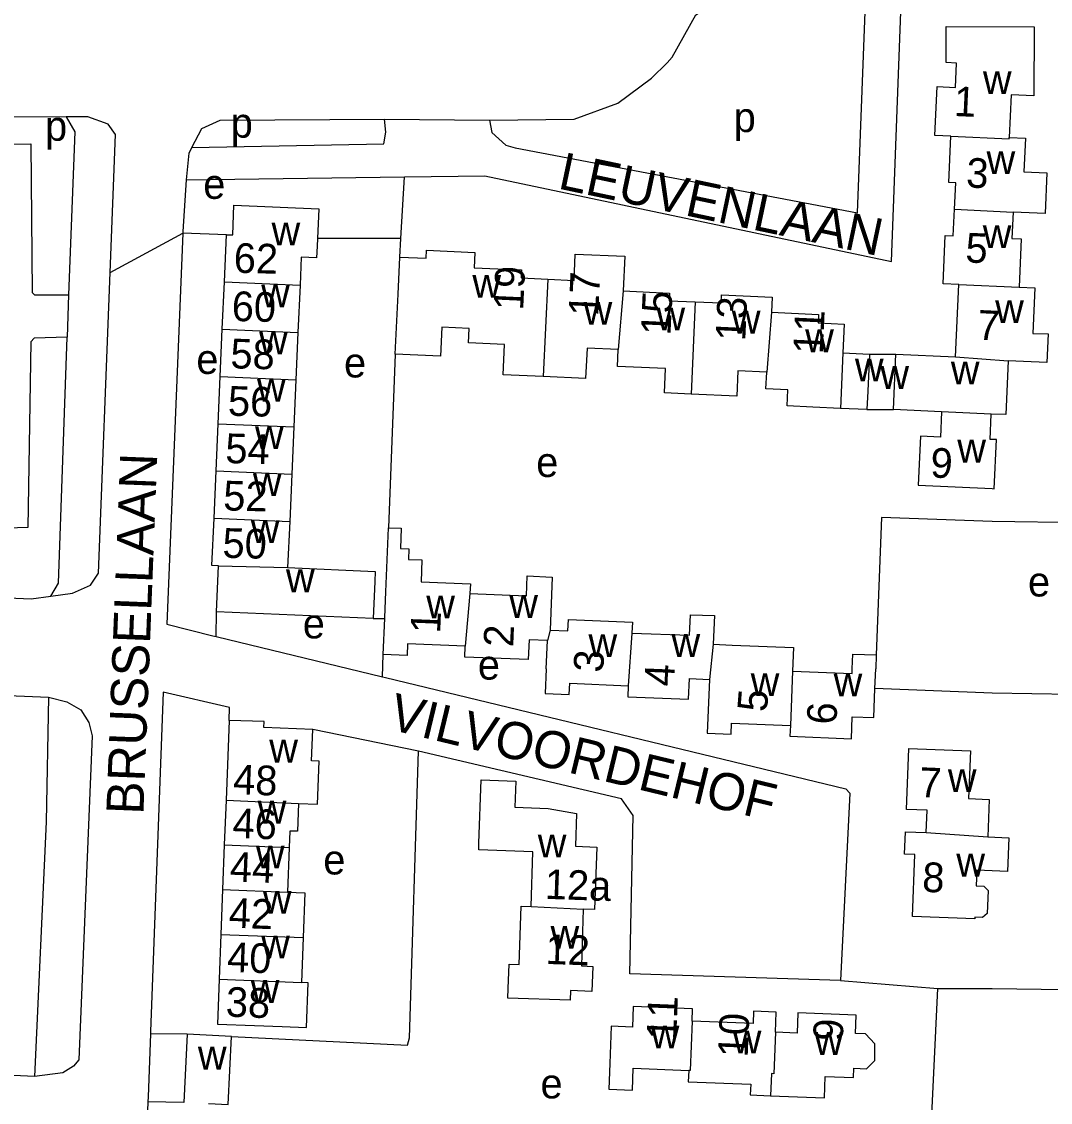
# Model space of a CAD drawing. Extents: x 159675 to 162108, y 386471 to 388472.
# Drawn here: x 161769.3 to 161907.9, y 387941.6 to 388087.2 of the extents above; entities that cross this region are included whole.
import ezdxf

# ---------------------------------------------------------------- set-up
doc = ezdxf.new("R2010")
doc.units = 0
for name, color, linetype in [('BLT_Basislijn', 7, 'Continuous'), ('BLT_Bebouwing', 7, 'Continuous'), ('BLT_Centroide', 7, 'Continuous'), ('BLT_Huisnummer', 7, 'Continuous'), ('BLT_Huisnummer_ tussenligend', 7, 'Continuous'), ('BLT_Onderdoorgang_en_onderverdeling', 7, 'Continuous'), ('BLT_Onderverdeling_panden', 7, 'Continuous'), ('BLT_Straatnaam', 7, 'Continuous'), ('BLT_Vlakafsluiter', 7, 'Continuous')]:
    doc.layers.add(name, color=color, linetype=linetype)

msp = doc.modelspace()

# ---------------------------------------------------------------- linework, layer by layer
at = {"layer": 'BLT_Basislijn'}
for p, q in [((161818.18, 388074.06), (161832.31, 388073.95)), ((161791.46, 388065.89), (161820.87, 388066.3)), ((161820.37, 388058), (161820.87, 388066.3)), ((161796.87, 388058.5), (161791, 388058.7)), ((161820.37, 388058), (161809.14, 388057.97)), ((161820.21, 388055.49), (161820.37, 388058)), ((161775.61, 388050.42), (161775.41, 388044.69)), ((161819.62, 388042.41), (161818.69, 388019.02)), ((161795.47, 388004.38), (161795.53, 388007.71)), ((161816.64, 388006.78), (161818.2, 388006.79)), ((161795.47, 388004.38), (161817.9, 387998.93)), ((161817.9, 387998.93), (161818, 388001.96)), ((161822.76, 387988.94), (161808.51, 387991.85)), ((161879.6, 387958.03), (161851.21, 387958.94)), ((161879.6, 387958.03), (161892.71, 387956.95)), ((161791.6, 387950.77), (161786.65, 387950.84)), ((161791.15, 387941.6), (161786.3, 387941.67))]:
    msp.add_line(p, q, dxfattribs=at)
for points in [[(161832.31, 388073.95), (161843.7, 388074.06), (161849.59, 388076.21), (161854.11, 388079.58), (161856.22, 388081.65), (161856.91, 388082.41), (161860.11, 388088.11), (161860.95, 388088.65), (161862.48, 388088.97), (161864.94, 388088.7)], [(161916.7, 388089.52), (161915.16, 388052.31), (161913.95, 388051.7), (161913.71, 388049.26), (161912.26, 388019.67), (161900, 388019.84), (161885.12, 388020.39), (161884.41, 388001.89)], [(161820.87, 388066.3), (161831.67, 388066.42), (161886.46, 388054.87), (161887.72, 388088.51)], [(161832.31, 388073.95), (161832.61, 388072.25), (161834.51, 388070.58), (161835.75, 388070.21), (161881.89, 388061.46), (161882.89, 388088.55)], [(161745.24, 388074.58), (161745.43, 388070.72), (161770.52, 388070.76), (161770.7, 388050.73), (161771.02, 388050.42), (161775.61, 388050.42)], [(161745.24, 388074.58), (161775.28, 388074.38)], [(161775.28, 388074.38), (161776.43, 388072.34), (161775.61, 388050.42)], [(161781.21, 388053.43), (161781.92, 388071.99), (161780.95, 388073.41), (161778.2, 388074.36), (161775.28, 388074.38)], [(161792.19, 388070.25), (161793.58, 388072.83), (161796.05, 388073.95), (161818.18, 388074.06)], [(161792.19, 388070.25), (161818.08, 388070.76), (161818.34, 388072.33), (161818.18, 388074.06)], [(161792.19, 388070.25), (161791.8, 388069.49), (161791.46, 388065.89)], [(161791.46, 388065.89), (161791.01, 388058.92), (161791, 388058.7)], [(161791, 388058.7), (161788.85, 388006.05), (161795.06, 388004.48), (161795.47, 388004.38)], [(161773.22, 388009.82), (161776.13, 388010.22), (161778.57, 388011.29), (161779.64, 388012.89), (161781.21, 388053.43)], [(161775.41, 388044.69), (161770.98, 388044.57), (161770.51, 388044.06), (161770.14, 388019.07), (161760.43, 388018.73), (161760.11, 388009.89)], [(161773.22, 388009.82), (161774.27, 388011.57), (161775.41, 388044.69)], [(161760.11, 388009.89), (161770.57, 388009.46), (161773.22, 388009.82)], [(161817.9, 387998.93), (161818.31, 387998.83), (161880.3, 387983.85), (161880.84, 387983.28), (161879.6, 387958.03)], [(161747.96, 387997.25), (161772.92, 387996.19)], [(161892.71, 387956.95), (161900, 387956.95), (161909.95, 387956.83), (161909.81, 387957.82), (161910.7, 387996.57), (161900, 387996.74), (161884.23, 387997.36)], [(161772.92, 387996.19), (161772.6, 387979.38), (161771.01, 387945.08)], [(161772.92, 387996.19), (161775.39, 387995.57), (161777.27, 387994.49), (161778.33, 387992.76), (161778.78, 387990.97), (161776.99, 387947.34), (161776.29, 387946.47), (161774.85, 387945.58), (161771.01, 387945.08)], [(161797.23, 387993.07), (161797.3, 387994.82), (161788.37, 387996.89), (161786.66, 387951.15), (161786.65, 387950.84)], [(161797.56, 387950.48), (161821.28, 387949.31), (161821.52, 387950.28), (161822.76, 387988.94)], [(161851.21, 387958.94), (161851.66, 387980.26), (161850.07, 387982.48), (161822.76, 387988.94)], [(161878.7, 387920.9), (161879.2, 387933.36), (161891.58, 387933.27), (161892.71, 387956.95)], [(161786.65, 387950.84), (161786.32, 387942.36), (161786.3, 387941.67)], [(161771.01, 387945.08), (161765.3, 387945.37)], [(161786.3, 387941.67), (161785.65, 387924.91), (161786.16, 387924.56), (161877.31, 387902.4), (161877.63, 387902.08), (161876.64, 387876.35)]]:
    msp.add_lwpolyline(points, dxfattribs=at)
at = {"layer": 'BLT_Bebouwing'}
for p, q in [((161796.59, 388052.14), (161796.87, 388058.5)), ((161796.87, 388058.5), (161797.72, 388058.47)), ((161796.31, 388045.77), (161796.59, 388052.14)), ((161806.79, 388051.69), (161806.51, 388045.33)), ((161796.03, 388039.41), (161796.31, 388045.77)), ((161806.51, 388045.33), (161806.23, 388038.96)), ((161883.49, 388042.41), (161887.05, 388042.41)), ((161795.76, 388033.04), (161796.03, 388039.41)), ((161806.23, 388038.96), (161805.95, 388032.6)), ((161883.15, 388034.93), (161886.72, 388034.93)), ((161795.48, 388026.68), (161795.76, 388033.04)), ((161805.95, 388032.6), (161805.67, 388026.23)), ((161795.2, 388020.31), (161795.48, 388026.68)), ((161805.67, 388026.23), (161805.4, 388019.87)), ((161805.4, 388019.87), (161805.12, 388013.66)), ((161795.53, 388007.71), (161795.81, 388013.9)), ((161816.64, 388006.78), (161795.53, 388007.71)), ((161818, 388001.96), (161818.2, 388006.79)), ((161839.95, 388000), (161840.1, 388003.84)), ((161884.41, 388001.89), (161884.33, 388000)), ((161884.23, 387997.36), (161884.33, 388000)), ((161796.82, 387982.34), (161796.58, 387976.3)), ((161796.58, 387976.3), (161796.35, 387970.27)), ((161805.34, 387975.96), (161805.11, 387969.93)), ((161796.35, 387970.27), (161796.12, 387964.23)), ((161796.12, 387964.23), (161795.88, 387958.2)), ((161791.6, 387950.77), (161791.15, 387941.6)), ((161797.56, 387950.48), (161791.6, 387950.77))]:
    msp.add_line(p, q, dxfattribs=at)
for points in [[(161894.45, 388071.76), (161892.3, 388071.86), (161892.59, 388078.45), (161895.06, 388078.34), (161895.2, 388081.63), (161893.81, 388081.69), (161893.83, 388086.57), (161905.68, 388086.49), (161905.61, 388077.19), (161902.57, 388077.33), (161902.32, 388071.61)], [(161894.94, 388061.92), (161895.1, 388065.49), (161894.18, 388065.53), (161894.45, 388071.76)], [(161902.32, 388071.61), (161904.51, 388071.51), (161904.3, 388066.97), (161907.39, 388066.83), (161907.14, 388061.37), (161902.83, 388061.55)], [(161797.72, 388058.47), (161797.89, 388062.46), (161809.31, 388061.97), (161809.14, 388057.97)], [(161895.52, 388051.79), (161893.41, 388051.88), (161893.7, 388058.41), (161894.78, 388058.36), (161894.94, 388061.92)], [(161902.83, 388061.55), (161902.67, 388058.01), (161903.93, 388057.95), (161903.64, 388051.42)], [(161809.14, 388057.97), (161809.1, 388056.97), (161809.02, 388055.37), (161806.95, 388055.46), (161806.79, 388051.69)], [(161819.62, 388042.41), (161819.99, 388050.49), (161820.21, 388055.49)], [(161820.21, 388055.49), (161823.76, 388055.33), (161823.81, 388056.4), (161830.35, 388056.1), (161830.26, 388054.05)], [(161840.15, 388052.5), (161843.69, 388052.34), (161843.85, 388055.88), (161850.52, 388055.62)], [(161850.52, 388055.62), (161850.31, 388050.92)], [(161830.26, 388054.05), (161836.62, 388053.76), (161836.57, 388052.67), (161840.15, 388052.5)], [(161895.09, 388042.05), (161895.52, 388051.79)], [(161903.64, 388051.42), (161905.76, 388051.35), (161905.49, 388045.21), (161907.54, 388045.15), (161907.37, 388041.28), (161904.24, 388041.41), (161902.18, 388041.5)], [(161850.31, 388050.92), (161856.57, 388050.63), (161856.53, 388049.61), (161860.03, 388049.45)], [(161860.03, 388049.45), (161863.53, 388049.3), (161863.58, 388050.41), (161870.39, 388050.1), (161870.3, 388048.05)], [(161870.3, 388048.05), (161876.63, 388047.76), (161876.58, 388046.61), (161880.09, 388046.45), (161879.91, 388042.57)], [(161829.57, 388045.87), (161825.88, 388046.04), (161825.71, 388042.13), (161819.62, 388042.41)], [(161839.55, 388039.38), (161834.13, 388039.63), (161834.31, 388043.7), (161829.48, 388043.92), (161829.57, 388045.87)], [(161849.66, 388043.03), (161845.45, 388043.22), (161845.26, 388039.12), (161839.55, 388039.38)], [(161859.46, 388037.03), (161855.88, 388037.19), (161856.02, 388040.47), (161849.56, 388040.76), (161849.66, 388043.03)], [(161879.91, 388042.57), (161883.49, 388042.41)], [(161887.05, 388042.41), (161895.09, 388042.05)], [(161902.18, 388041.5), (161901.85, 388034.26), (161899.89, 388034.34)], [(161869.65, 388039.98), (161865.78, 388040.16), (161865.63, 388036.75), (161859.46, 388037.03)], [(161879.57, 388035.1), (161875.86, 388035.26), (161872.4, 388035.43), (161872.5, 388037.62), (161869.55, 388037.75), (161869.65, 388039.98)], [(161883.15, 388034.93), (161879.57, 388035.1)], [(161893.21, 388034.64), (161886.72, 388034.93)], [(161893.21, 388034.64), (161893.06, 388031.23), (161890.35, 388031.36), (161890.05, 388024.75), (161900, 388024.3), (161900.3, 388024.28)], [(161900.3, 388024.28), (161900.59, 388030.89), (161899.74, 388030.93), (161899.89, 388034.34)], [(161795.81, 388013.9), (161794.92, 388013.94), (161795.2, 388020.31)], [(161818.2, 388006.79), (161818.2, 388006.95), (161818.34, 388010.39), (161818.69, 388019.02)], [(161818.69, 388019.02), (161820.42, 388018.95), (161820.31, 388016.22), (161821.44, 388016.17), (161821.38, 388014.76), (161823.21, 388014.68), (161823.1, 388011.74), (161829.73, 388011.48), (161829.67, 388010.15)], [(161805.12, 388013.66), (161816.92, 388013.14), (161816.86, 388011.78), (161816.64, 388006.78)], [(161829.67, 388010.15), (161837.27, 388009.84), (161837.38, 388012.52), (161840.77, 388012.38), (161840.48, 388005.2)], [(161840.48, 388005.2), (161842.87, 388005.11), (161842.93, 388006.65), (161851.55, 388006.3), (161851.49, 388004.84)], [(161851.49, 388004.84), (161859.26, 388004.53), (161859.37, 388007.31), (161862.6, 388007.18), (161862.44, 388003.32)], [(161829.05, 388003.05), (161821.28, 388003.36), (161821.22, 388001.83), (161818, 388001.96)], [(161840.1, 388003.84), (161837.63, 388003.94), (161837.53, 388001.25), (161828.99, 388001.59), (161829.05, 388003.05)], [(161862.44, 388003.32), (161865.01, 388003.21), (161873.26, 388002.88), (161873.13, 387999.7)], [(161881.18, 388000), (161881.26, 388002.01), (161884.41, 388001.89)], [(161839.95, 388000), (161839.81, 387996.69), (161843.06, 387996.56), (161843.12, 387998.06), (161850.99, 387997.74)], [(161850.99, 387997.74), (161850.93, 387996.24), (161859.13, 387995.91), (161859.24, 387998.69), (161861.93, 387998.58)], [(161873.13, 387999.7), (161881.15, 387999.38), (161881.18, 388000)], [(161861.93, 387998.58), (161861.64, 387991.34), (161864.84, 387991.21), (161864.9, 387992.71), (161872.84, 387992.4)], [(161872.84, 387992.4), (161872.78, 387990.93), (161881.07, 387990.6), (161881.18, 387993.56), (161884.07, 387993.44), (161884.23, 387997.36)], [(161797.23, 387993.07), (161796.82, 387982.34)], [(161808.51, 387991.85), (161801.92, 387992.12), (161801.95, 387992.92), (161797.23, 387993.07)], [(161806.58, 387981.88), (161809.14, 387981.78), (161809.38, 387987.58), (161808.33, 387987.63), (161808.51, 387991.85)], [(161891.14, 387977.95), (161891.26, 387980.95), (161888.47, 387981.06), (161888.8, 387989.3), (161897.08, 387988.96), (161896.82, 387982.54), (161899.63, 387982.42), (161899.43, 387977.36)], [(161837.9, 387968), (161838.15, 387975.37), (161830.86, 387975.62), (161830.89, 387976.52), (161831.18, 387985.04), (161835.84, 387984.88), (161835.72, 387981.36), (161840.21, 387981.21), (161844.04, 387980.5), (161843.89, 387976.1), (161846.76, 387976), (161846.47, 387967.59), (161844.94, 387967.64)], [(161806.58, 387981.88), (161806.43, 387978.12), (161805.4, 387978.16), (161805.34, 387975.96)], [(161899.43, 387977.36), (161902.24, 387977.25), (161902.06, 387972.73), (161897.95, 387972.89), (161897.86, 387970.78), (161898.88, 387970.74), (161899.49, 387970.15), (161899.36, 387967.06), (161898.71, 387966.52), (161897.69, 387966.56), (161897.69, 387966.32), (161889.29, 387966.66), (161889.62, 387974.98), (161888.23, 387975.04), (161888.35, 387978.06), (161891.14, 387977.95)], [(161805.11, 387969.93), (161807.45, 387969.84), (161807.21, 387963.8)], [(161844.94, 387967.64), (161844.68, 387959.99), (161846.22, 387959.93), (161846.1, 387956.56), (161843.21, 387956.66), (161843.16, 387955.37), (161834.79, 387955.66), (161834.84, 387956.95), (161834.95, 387960.24), (161836.31, 387960.19), (161836.58, 387968.05), (161837.9, 387968)], [(161807.21, 387963.8), (161806.98, 387957.77)], [(161795.88, 387958.2), (161795.65, 387952.16), (161800.64, 387951.97), (161804.4, 387951.82), (161807.64, 387951.69), (161807.89, 387957.73), (161806.98, 387957.77)], [(161859.6, 387952.54), (161859.67, 387954.19), (161851.66, 387954.51), (161851.55, 387951.73), (161848.71, 387951.85), (161848.52, 387946.85), (161848.38, 387943.39), (161851.57, 387943.27), (161851.68, 387946.2), (161859.15, 387945.91)], [(161870.82, 387951.05), (161870.92, 387953.77), (161867.88, 387953.89), (161867.81, 387952.21), (161859.6, 387952.54)], [(161870.17, 387942.49), (161877.43, 387942.2), (161877.54, 387945.09), (161881.35, 387944.94), (161881.4, 387946.2), (161883.11, 387946.13), (161884.21, 387947.23), (161884.21, 387949.49), (161882.96, 387950.85), (161881.59, 387950.9), (161881.68, 387953.34), (161873.86, 387953.65), (161873.76, 387950.93), (161870.82, 387951.05)], [(161794.46, 387941.44), (161797.11, 387941.31), (161797.56, 387950.48)], [(161859.15, 387945.91), (161859.09, 387944.39), (161867.49, 387944.05), (161867.44, 387942.6), (161870.17, 387942.49)]]:
    msp.add_lwpolyline(points, dxfattribs=at)
at = {"layer": 'BLT_Onderdoorgang_en_onderverdeling'}
for points in [[(161883.49, 388042.41), (161883.26, 388037.42), (161883.15, 388034.93)], [(161886.72, 388034.93), (161887.05, 388042.41)]]:
    msp.add_lwpolyline(points, dxfattribs=at)
at = {"layer": 'BLT_Onderverdeling_panden'}
for p, q in [((161894.94, 388061.92), (161902.83, 388061.55)), ((161840.15, 388052.5), (161839.55, 388039.38)), ((161796.59, 388052.14), (161806.79, 388051.69)), ((161895.52, 388051.79), (161903.64, 388051.42)), ((161850.31, 388050.92), (161849.66, 388043.03)), ((161860.03, 388049.45), (161859.46, 388037.03)), ((161870.3, 388048.05), (161869.65, 388039.98)), ((161796.31, 388045.77), (161806.51, 388045.33)), ((161879.91, 388042.57), (161879.57, 388035.1)), ((161895.09, 388042.05), (161902.18, 388041.5)), ((161796.03, 388039.41), (161806.23, 388038.96)), ((161795.76, 388033.04), (161805.95, 388032.6)), ((161795.48, 388026.68), (161805.67, 388026.23)), ((161795.2, 388020.31), (161805.4, 388019.87)), ((161795.81, 388013.9), (161805.12, 388013.66)), ((161829.67, 388010.15), (161829.05, 388003.05)), ((161840.48, 388005.2), (161840.1, 388003.84)), ((161851.49, 388004.84), (161850.99, 387997.74)), ((161862.44, 388003.32), (161861.93, 387998.58)), ((161873.13, 387999.7), (161872.84, 387992.4)), ((161796.82, 387982.34), (161806.58, 387981.88)), ((161891.14, 387977.95), (161899.43, 387977.36)), ((161796.58, 387976.3), (161805.34, 387975.96)), ((161796.35, 387970.27), (161805.11, 387969.93)), ((161837.9, 387968), (161844.94, 387967.64)), ((161796.12, 387964.23), (161807.21, 387963.8)), ((161795.88, 387958.2), (161806.98, 387957.77))]:
    msp.add_line(p, q, dxfattribs=at)
for points in [[(161894.45, 388071.76), (161902.31, 388071.41), (161902.32, 388071.61)], [(161899.89, 388034.34), (161893.21, 388034.64)], [(161859.6, 387952.54), (161859.34, 387945.9), (161859.15, 387945.91)], [(161870.82, 387951.05), (161870.59, 387945.47), (161870.29, 387945.48), (161870.17, 387942.49)]]:
    msp.add_lwpolyline(points, dxfattribs=at)
at = {"layer": 'BLT_Vlakafsluiter'}
msp.add_line((161781.21, 388053.43), (161791, 388058.7), dxfattribs=at)

# ---------------------------------------------------------------- texts
at = {"layer": 'BLT_Centroide'}
for s, p in [('w', (161898.77, 388077.45)), ('p', (161797.45, 388071.58)), ('p', (161865.2, 388072.33)), ('p', (161772.44, 388071.16)), ('w', (161899.26, 388066.66)), ('e', (161793.75, 388063.33)), ('w', (161802.95, 388057.06)), ('w', (161898.75, 388056.69)), ('w', (161830, 388050)), ('w', (161801.55, 388048.72)), ('w', (161900.42, 388046.59)), ('w', (161844.98, 388046.36)), ('w', (161854.8, 388045.62)), ('w', (161864.95, 388045.19)), ('w', (161801.27, 388042.38)), ('w', (161874.83, 388042.67)), ('e', (161792.82, 388039.74)), ('e', (161812.71, 388039.27)), ('w', (161881.53, 388038.75)), ('w', (161894.45, 388038.34)), ('w', (161884.95, 388037.73)), ('w', (161800.99, 388036)), ('w', (161800.72, 388029.62)), ('w', (161895.32, 388027.81)), ('e', (161838.6, 388025.86)), ('w', (161800.44, 388023.28)), ('w', (161800.16, 388016.97)), ('w', (161804.89, 388010.34)), ('e', (161904.84, 388009.76)), ('w', (161823.79, 388006.81)), ('w', (161834.97, 388006.88)), ('e', (161807.16, 388004.11)), ('w', (161845.64, 388001.59)), ('w', (161856.82, 388001.62)), ('e', (161830.74, 387998.56)), ('w', (161867.49, 387996.34)), ('w', (161878.66, 387996.31)), ('w', (161802.64, 387987.38)), ('w', (161894.05, 387983.42)), ('w', (161801.08, 387979.16)), ('w', (161838.81, 387974.61)), ('w', (161800.84, 387973.12)), ('e', (161809.92, 387972.31)), ('w', (161895.19, 387972.03)), ('w', (161801.78, 387967.03)), ('w', (161840.53, 387962.31)), ('w', (161801.55, 387961)), ('w', (161800.14, 387955)), ('w', (161854.02, 387948.88)), ('w', (161865.07, 387948.19)), ('w', (161876.08, 387948)), ('w', (161793.03, 387946.03)), ('e', (161839.18, 387942.14))]:
    msp.add_text(s, height=4, dxfattribs=at).set_placement(p)
at = {"layer": 'BLT_Huisnummer'}
for s, rotation, p in [('1', 357.4411, (161894.81, 388074.5)), ('62', 358.4694, (161797.82, 388053.39)), ('19', 87.3943, (161836.84, 388048.25)), ('15', 87.3943, (161856.68, 388044.9)), ('7', 357.443, (161897.97, 388044.37)), ('11', 87.3943, (161877.19, 388042.36)), ('58', 358.4694, (161797.38, 388040.51)), ('54', 358.4694, (161796.69, 388027.74)), ('9', 357.4058, (161891.64, 388025.81)), ('50', 358.4694, (161796.31, 388014.99)), ('1', 87.723, (161825.66, 388004.74)), ('3', 85.962, (161847.58, 387999.44)), ('6', 87.6944, (161879.04, 387992.46)), ('48', 357.7882, (161797.72, 387983.15)), ('7', 357.6956, (161890.15, 387982.76)), ('8', 357.6958, (161890.54, 387969.98)), ('12a', 358.0355, (161839.72, 387969.03)), ('42', 357.7882, (161797.13, 387965.16)), ('12', 358.0355, (161839.81, 387960.26)), ('38', 357.7882, (161796.74, 387953.17)), ('11', 87.7134, (161857.45, 387949.95)), ('10', 87.7146, (161867.08, 387947.62)), ('9', 87.7146, (161879.89, 387949.83))]:
    msp.add_text(s, height=4, rotation=rotation, dxfattribs=at).set_placement(p)
at = {"layer": 'BLT_Huisnummer_ tussenligend'}
for s, rotation, p in [('3', 357.32, (161896.46, 388064.88)), ('5', 357.44, (161896.36, 388054.78)), ('17', 87.3943, (161846.95, 388047.47)), ('60', 358.4694, (161797.55, 388046.89)), ('13', 87.3943, (161866.75, 388044.12)), ('56', 358.4694, (161797.04, 388034.13)), ('52', 358.4694, (161796.41, 388021.37)), ('2', 87.7037, (161835.5, 388002.89)), ('4', 87.704, (161857.18, 387997.6)), ('5', 85.5419, (161869.66, 387994.13)), ('46', 357.7882, (161797.64, 387977.25)), ('44', 357.7882, (161797.29, 387971.38)), ('40', 357.7882, (161796.91, 387959.21))]:
    msp.add_text(s, height=4, rotation=rotation, dxfattribs=at).set_placement(p)
at = {"layer": 'BLT_Straatnaam'}
for s, height, rotation, p in [('LEUVENLAAN', 5, 348.0926, (161841.39, 388064.75)), ('BRUSSELLAAN', 4.9999, 87.7793, (161785.68, 387980.32)), ('VILVOORDEHOF', 5, 346.4337, (161818.55, 387991.92))]:
    msp.add_text(s, height=height, rotation=rotation, dxfattribs=at).set_placement(p)

doc.saveas('drawing.dxf')
